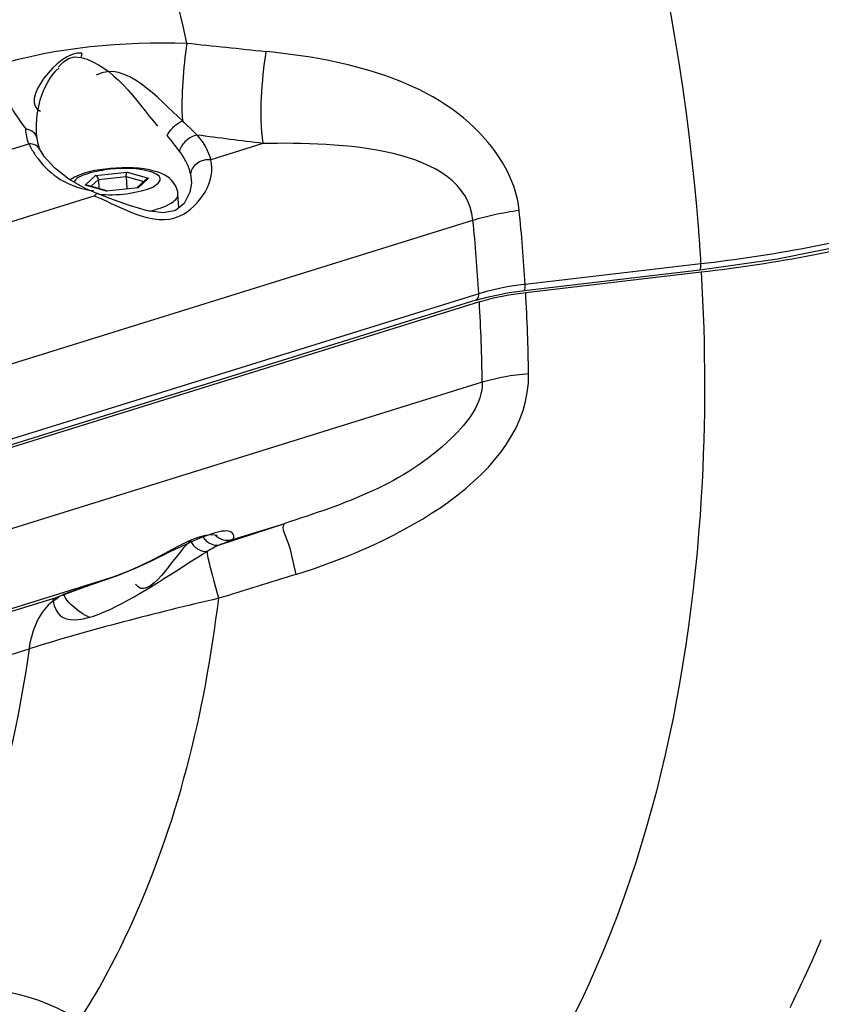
# Paper-space layout 'Sheet' of a CAD drawing. Header units: inches. Extents: x 0.2 to 10.8, y 0.2 to 8.3.
# Tile 299 of 545: x 5.274 to 5.466, y 6.465 to 6.7. Entities that reach past the tile are written whole.
import ezdxf

# ---------------------------------------------------------------- set-up
doc = ezdxf.new("R2010")
doc.units = ezdxf.units.IN
doc.header["$MEASUREMENT"] = 0
doc.layers.get('0').update_dxf_attribs({"lineweight": 5})
doc.layers.add('02___PRT_ALL_AXES', color=7, linetype='Continuous')

psp = doc.layouts.new('Sheet')

# ---------------------------------------------------------------- linework, layer by layer
at = {"color": 0, "linetype": 'ByBlock', "lineweight": -3}
for p, q in [((5.108270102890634, 6.618112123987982), (5.276159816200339, 6.670361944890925)), ((5.332130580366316, 6.670425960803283), (5.319642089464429, 6.666539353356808)), ((5.289669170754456, 6.660477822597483), (5.292149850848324, 6.662763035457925)), ((5.292149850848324, 6.662763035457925), (5.299714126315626, 6.663603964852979)), ((5.292801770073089, 6.661826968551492), (5.299461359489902, 6.662567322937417)), ((5.299461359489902, 6.662567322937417), (5.303642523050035, 6.661379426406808)), ((5.299461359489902, 6.662567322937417), (5.299631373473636, 6.659612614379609)), ((5.299714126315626, 6.663603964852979), (5.304797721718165, 6.662159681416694)), ((5.314831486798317, 6.663157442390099), (5.315048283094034, 6.661060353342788)), ((5.294752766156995, 6.659033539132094), (5.289669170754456, 6.660477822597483)), ((5.290062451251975, 6.660446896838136), (5.289669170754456, 6.660477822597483)), ((5.294845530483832, 6.659087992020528), (5.290062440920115, 6.660446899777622)), ((5.291011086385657, 6.660177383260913), (5.292801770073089, 6.661826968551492)), ((5.292801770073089, 6.661826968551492), (5.292928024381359, 6.659632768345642)), ((5.304199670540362, 6.661892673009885), (5.302011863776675, 6.659877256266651)), ((5.304797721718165, 6.662159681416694), (5.302317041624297, 6.659874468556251)), ((5.304199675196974, 6.661892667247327), (5.304797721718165, 6.662159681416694)), ((5.291940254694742, 6.657918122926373), (5.121415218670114, 6.604848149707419)), ((5.291940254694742, 6.657918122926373), (5.29222733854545, 6.657798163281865)), ((5.302317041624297, 6.659874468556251), (5.294752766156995, 6.659033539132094)), ((5.294843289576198, 6.659080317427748), (5.294752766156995, 6.659033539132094)), ((5.302137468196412, 6.659891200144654), (5.302317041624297, 6.659874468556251)), ((5.130497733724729, 6.573718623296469), (5.382325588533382, 6.652091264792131)), ((5.436777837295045, 6.64165053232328), (5.394821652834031, 6.636761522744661)), ((5.394630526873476, 6.635318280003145), (5.436586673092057, 6.640207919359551)), ((5.39493615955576, 6.634841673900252), (5.436892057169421, 6.63973138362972)), ((5.394455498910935, 6.636715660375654), (5.392061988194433, 6.636390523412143)), ((5.394821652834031, 6.636761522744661), (5.394455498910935, 6.636715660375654)), ((5.383747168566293, 6.634534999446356), (5.13191931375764, 6.556162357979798)), ((5.390947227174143, 6.634270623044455), (5.39493615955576, 6.634841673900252)), ((5.383025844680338, 6.632987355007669), (5.131197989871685, 6.554614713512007)), ((5.383861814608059, 6.632613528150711), (5.132033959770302, 6.554240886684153)), ((5.384553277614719, 6.613375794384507), (5.132725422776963, 6.535003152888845)), ((5.322026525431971, 6.574599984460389), (5.337352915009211, 6.579665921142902)), ((5.324864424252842, 6.575779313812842), (5.33735291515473, 6.579665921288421)), ((5.126637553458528, 6.514088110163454), (5.297162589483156, 6.567158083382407)), ((5.297162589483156, 6.567158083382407), (5.296008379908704, 6.566762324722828)), ((5.2824052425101, 6.561821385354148), (5.114515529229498, 6.509571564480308)), ((5.282906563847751, 6.561669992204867), (5.281968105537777, 6.561084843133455)), ((5.2824052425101, 6.561821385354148), (5.282711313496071, 6.56193588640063)), ((5.044074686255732, 6.477431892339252), (5.276220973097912, 6.549679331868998))]:
    psp.add_line(p, q, dxfattribs=at)
for points in [[(5.283259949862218, 6.688728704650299), (5.284377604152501, 6.689879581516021), (5.285654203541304, 6.690710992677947), (5.287088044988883, 6.69110386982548), (5.288630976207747, 6.691000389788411)], [(5.278893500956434, 6.668928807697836), (5.278764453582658, 6.669208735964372), (5.278374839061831, 6.670362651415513), (5.278141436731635, 6.67165352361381)], [(5.292513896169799, 6.65845998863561), (5.289798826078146, 6.659630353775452), (5.285735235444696, 6.661930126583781), (5.282312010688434, 6.66459285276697), (5.27985339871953, 6.667336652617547), (5.278898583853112, 6.668918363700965)], [(5.292801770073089, 6.661826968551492), (5.292751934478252, 6.662092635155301), (5.292644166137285, 6.662336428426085), (5.292496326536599, 6.662537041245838), (5.292326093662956, 6.66268141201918), (5.292149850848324, 6.662763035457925)], [(5.299461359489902, 6.662567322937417), (5.299463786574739, 6.662838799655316), (5.299497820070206, 6.663098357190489), (5.299556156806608, 6.663321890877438), (5.299630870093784, 6.663493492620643), (5.299714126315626, 6.663603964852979)], [(5.315049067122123, 6.660969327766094), (5.314697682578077, 6.658801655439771), (5.31328545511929, 6.656081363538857), (5.311244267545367, 6.654453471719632), (5.308390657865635, 6.653885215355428), (5.304575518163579, 6.654360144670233), (5.300242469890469, 6.655602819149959), (5.295509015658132, 6.657312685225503), (5.292514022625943, 6.658459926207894)], [(5.436586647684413, 6.640207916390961), (5.455158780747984, 6.642852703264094), (5.474066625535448, 6.646659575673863), (5.489642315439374, 6.650886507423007)], [(5.436586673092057, 6.640207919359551), (5.43666240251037, 6.640265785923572), (5.4367769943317, 6.640765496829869), (5.436777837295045, 6.64165053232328)], [(5.394630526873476, 6.635318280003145), (5.394706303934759, 6.635376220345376), (5.394820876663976, 6.635876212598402), (5.394821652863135, 6.636761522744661)], [(5.383026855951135, 6.632987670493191), (5.386023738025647, 6.63381249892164), (5.391023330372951, 6.634816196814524), (5.39463042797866, 6.63531826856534)], [(5.383026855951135, 6.632987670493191), (5.383187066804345, 6.633058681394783), (5.383628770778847, 6.633625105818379), (5.383747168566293, 6.634534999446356)], [(5.392061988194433, 6.636390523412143), (5.390574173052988, 6.63614666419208), (5.388980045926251, 6.635848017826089), (5.387303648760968, 6.635487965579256), (5.385552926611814, 6.635054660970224), (5.383747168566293, 6.634534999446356)], [(5.383861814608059, 6.632613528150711), (5.387220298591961, 6.633520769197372), (5.390947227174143, 6.634270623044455)], [(5.306207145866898, 6.571225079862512), (5.311890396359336, 6.574242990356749), (5.314453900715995, 6.575477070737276), (5.316691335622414, 6.576354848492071), (5.318482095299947, 6.576826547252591), (5.319759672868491, 6.57697698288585), (5.320597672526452, 6.576952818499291), (5.321099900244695, 6.576868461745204), (5.321203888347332, 6.576840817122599)], [(5.297197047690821, 6.567168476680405), (5.2999272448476, 6.568211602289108), (5.303134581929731, 6.569667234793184), (5.306207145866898, 6.571225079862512)], [(5.282742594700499, 6.561949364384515), (5.283679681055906, 6.562330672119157), (5.286133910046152, 6.563262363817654), (5.289596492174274, 6.564517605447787), (5.293956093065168, 6.566051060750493), (5.297197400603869, 6.567168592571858)]]:
    psp.add_lwpolyline(points, dxfattribs=at)
for centre, radius, start, end in [((5.990076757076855, 13.03775760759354), 6.379275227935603, 263.9157146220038, 264.0862908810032), ((4.926916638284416, 6.607815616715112), 0.4687994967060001, 3.53996498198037, 5.716141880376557), ((4.920322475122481, 6.605845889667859), 0.4643118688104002, 3.542473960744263, 5.716126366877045), ((4.948224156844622, 6.609060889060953), 0.4474553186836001, 0.8139904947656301, 3.303008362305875), ((4.941435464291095, 6.607080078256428), 0.4431625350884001, 0.8139904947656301, 3.303008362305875), ((5.22798258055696, 6.579498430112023), 0.2575071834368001, 333.3449392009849, 337.3302949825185)]:
    psp.add_arc(centre, radius, start, end, dxfattribs=at)
for points in [[(5.490363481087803, 6.652432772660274), (5.485560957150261, 6.730743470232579), (5.463091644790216, 6.809539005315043), (5.426644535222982, 6.879017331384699)], [(5.39060946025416, 6.827922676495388), (5.415542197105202, 6.771872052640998), (5.431463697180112, 6.710788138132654), (5.436222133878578, 6.649627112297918)], [(5.313928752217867, 6.694416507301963), (5.30456379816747, 6.737343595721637), (5.289000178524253, 6.779417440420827), (5.267746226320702, 6.817871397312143)], [(5.268203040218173, 6.68902465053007), (5.282857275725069, 6.693585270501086), (5.298586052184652, 6.694800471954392), (5.313928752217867, 6.694416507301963)], [(5.313928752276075, 6.694416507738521), (5.313072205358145, 6.68828042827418), (5.312526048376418, 6.68204589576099), (5.312870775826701, 6.675859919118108)], [(5.288823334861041, 6.692045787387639), (5.283195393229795, 6.692692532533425), (5.273651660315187, 6.680038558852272), (5.279001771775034, 6.678176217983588)], [(5.288630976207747, 6.691000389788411), (5.296579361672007, 6.688953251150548), (5.301692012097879, 6.680849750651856), (5.306951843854, 6.674548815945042)], [(5.332816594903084, 6.692431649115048), (5.331805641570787, 6.685162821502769), (5.33104409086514, 6.677683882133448), (5.332130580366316, 6.670425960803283)], [(5.268203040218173, 6.68902465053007), (5.269477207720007, 6.683583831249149), (5.271914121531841, 6.678226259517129), (5.275475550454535, 6.673920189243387)], [(5.278138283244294, 6.671681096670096), (5.277474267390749, 6.677538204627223), (5.27907658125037, 6.684604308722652), (5.283460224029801, 6.688545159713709)], [(5.312870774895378, 6.675859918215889), (5.307160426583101, 6.681118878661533), (5.299117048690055, 6.690485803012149), (5.292298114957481, 6.686775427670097)], [(5.382326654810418, 6.652091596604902), (5.380554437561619, 6.669816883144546), (5.349940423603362, 6.670753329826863), (5.332129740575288, 6.670427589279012)], [(5.487411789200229, 6.651538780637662), (5.470916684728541, 6.646676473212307), (5.45385898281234, 6.643641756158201), (5.436777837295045, 6.64165053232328)], [(5.436892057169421, 6.63973138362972), (5.454768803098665, 6.641814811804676), (5.472635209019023, 6.645024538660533), (5.489837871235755, 6.650314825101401)], [(5.340007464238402, 6.567460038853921), (5.363393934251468, 6.574701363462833), (5.395977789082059, 6.59093809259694), (5.395634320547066, 6.615417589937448)], [(5.319529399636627, 6.577032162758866), (5.31183556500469, 6.574344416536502), (5.304870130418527, 6.569806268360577), (5.297162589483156, 6.567158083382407)], [(5.314812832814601, 6.575473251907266), (5.310625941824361, 6.571793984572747), (5.304844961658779, 6.560580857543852), (5.301656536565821, 6.565152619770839)], [(5.281968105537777, 6.561084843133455), (5.284034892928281, 6.54835321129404), (5.307689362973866, 6.566408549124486), (5.318790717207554, 6.572975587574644)], [(5.340007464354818, 6.567460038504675), (5.333859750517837, 6.565556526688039), (5.327711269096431, 6.563655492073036), (5.321561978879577, 6.561757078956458)], [(5.321561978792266, 6.561757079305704), (5.306334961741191, 6.558183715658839), (5.29115514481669, 6.554327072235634), (5.276220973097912, 6.549679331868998)], [(5.276220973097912, 6.549679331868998), (5.272236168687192, 6.521048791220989), (5.264080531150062, 6.492243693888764), (5.249915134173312, 6.467045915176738)], [(5.249915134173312, 6.467045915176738), (5.261784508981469, 6.470764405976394), (5.276152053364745, 6.468108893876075), (5.286855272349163, 6.461772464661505)]]:
    psp.add_open_spline(points, degree=3, dxfattribs=at)
for points, knots in [([(5.288823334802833, 6.692045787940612), (5.288801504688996, 6.691869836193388), (5.288748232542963, 6.691519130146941), (5.288676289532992, 6.69117177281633), (5.288635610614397, 6.690999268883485)], [0, 0, 0, 0, 0.5000922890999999, 1, 1, 1, 1]), ([(5.393385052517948, 6.654508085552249), (5.392757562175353, 6.660784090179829), (5.379606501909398, 6.684468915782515), (5.351513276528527, 6.690495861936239), (5.332816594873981, 6.692431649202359)], [0, 0, 0, 0, 0.2512474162, 1, 1, 1, 1]), ([(5.309238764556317, 6.672346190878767), (5.309623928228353, 6.673106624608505), (5.3107171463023, 6.674452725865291), (5.312098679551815, 6.675501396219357), (5.312870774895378, 6.675859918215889)], [0, 0, 0, 0, 0.5003344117, 1, 1, 1, 1]), ([(5.312870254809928, 6.67585962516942), (5.313502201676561, 6.675283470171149), (5.314697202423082, 6.674162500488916), (5.315854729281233, 6.673002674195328), (5.316396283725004, 6.672437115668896)], [0, 0, 0, 0, 0.5220169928, 1, 1, 1, 1]), ([(5.27814143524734, 6.671653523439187), (5.278077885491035, 6.67220303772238), (5.277345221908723, 6.673351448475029), (5.276137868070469, 6.673797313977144), (5.275475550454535, 6.673920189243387)], [0, 0, 0, 0, 0.4509117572, 1, 1, 1, 1]), ([(5.27616050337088, 6.670361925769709), (5.275938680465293, 6.670910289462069), (5.27560545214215, 6.672085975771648), (5.275490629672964, 6.673299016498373), (5.275476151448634, 6.673920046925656)], [0, 0, 0, 0, 0.487767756, 1, 1, 1, 1]), ([(5.312172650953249, 6.668631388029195), (5.311719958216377, 6.669236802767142), (5.310757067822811, 6.670487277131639), (5.30976371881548, 6.671713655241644), (5.309238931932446, 6.672346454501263)], [0, 0, 0, 0, 0.4790422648, 1, 1, 1, 1]), ([(5.31639696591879, 6.672437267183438), (5.315421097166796, 6.672269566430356), (5.313620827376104, 6.671262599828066), (5.31241471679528, 6.669572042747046), (5.312172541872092, 6.668631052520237)], [0, 0, 0, 0, 0.5047199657, 1, 1, 1, 1]), ([(5.332130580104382, 6.670425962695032), (5.329508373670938, 6.670756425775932), (5.324263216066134, 6.671422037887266), (5.319019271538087, 6.672097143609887), (5.316396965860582, 6.672437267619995)], [0, 0, 0, 0, 0.4998748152, 1, 1, 1, 1]), ([(5.316397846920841, 6.672437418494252), (5.317178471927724, 6.671524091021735), (5.31850644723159, 6.669678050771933), (5.319392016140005, 6.66756651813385), (5.319643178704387, 6.666539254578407)], [0, 0, 0, 0, 0.5318621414, 1, 1, 1, 1]), ([(5.278887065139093, 6.668925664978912), (5.278664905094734, 6.669381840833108), (5.277819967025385, 6.670172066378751), (5.276721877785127, 6.670366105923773), (5.276159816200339, 6.670361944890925)], [0, 0, 0, 0, 0.4744359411, 1, 1, 1, 1]), ([(5.276159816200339, 6.670361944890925), (5.276348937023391, 6.669981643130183), (5.276760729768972, 6.669208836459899), (5.27721587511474, 6.668460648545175), (5.277461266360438, 6.668082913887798)], [0, 0, 0, 0, 0.4853092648, 1, 1, 1, 1]), ([(5.277461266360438, 6.668082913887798), (5.277608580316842, 6.667856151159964), (5.277915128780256, 6.667402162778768), (5.278238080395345, 6.666959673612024), (5.278405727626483, 6.666738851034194)], [0, 0, 0, 0, 0.4937562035, 1, 1, 1, 1]), ([(5.314831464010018, 6.663157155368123), (5.314626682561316, 6.664097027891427), (5.313910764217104, 6.666031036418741), (5.312817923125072, 6.667767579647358), (5.312172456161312, 6.668630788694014)], [0, 0, 0, 0, 0.4715836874, 1, 1, 1, 1]), ([(5.278405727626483, 6.666738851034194), (5.279853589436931, 6.664831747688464), (5.283714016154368, 6.661153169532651), (5.288870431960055, 6.659464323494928), (5.291662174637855, 6.659185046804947)], [0, 0, 0, 0, 0.4604589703, 1, 1, 1, 1]), ([(5.29222733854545, 6.657798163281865), (5.298546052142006, 6.655133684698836), (5.311391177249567, 6.646631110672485), (5.321157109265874, 6.66166403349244), (5.319642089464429, 6.666539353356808)], [0, 0, 0, 0, 0.5732363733, 1, 1, 1, 1]), ([(5.319642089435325, 6.666539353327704), (5.318523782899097, 6.66664062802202), (5.316298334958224, 6.666122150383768), (5.314893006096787, 6.664141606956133), (5.314831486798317, 6.663157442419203)], [0, 0, 0, 0, 0.5324323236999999, 1, 1, 1, 1]), ([(5.306355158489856, 6.663780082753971), (5.302922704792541, 6.664755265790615), (5.295933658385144, 6.664776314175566), (5.288839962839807, 6.663560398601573), (5.286027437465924, 6.661765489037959)], [0, 0, 0, 0, 0.5167875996, 1, 1, 1, 1]), ([(5.305042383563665, 6.663749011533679), (5.301593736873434, 6.664728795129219), (5.296019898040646, 6.664577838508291), (5.290137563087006, 6.663321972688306), (5.287388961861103, 6.662111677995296), (5.286958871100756, 6.661223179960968)], [0, 0, 0, 0, 0.5732544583, 0.8421614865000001, 1, 1, 1, 1]), ([(5.29362337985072, 6.658255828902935), (5.29586926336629, 6.658128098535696), (5.299150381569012, 6.658241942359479), (5.303277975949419, 6.659128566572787), (5.305754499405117, 6.659772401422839), (5.308812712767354, 6.662270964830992), (5.306028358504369, 6.663468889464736), (5.305042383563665, 6.663749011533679)], [0, 0, 0, 0, 0.3715488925, 0.5426253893, 0.6815503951, 0.8307029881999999, 1, 1, 1, 1]), ([(5.31182927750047, 6.65832930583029), (5.311748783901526, 6.659728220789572), (5.310216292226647, 6.66240185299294), (5.307612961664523, 6.66342273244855), (5.306355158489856, 6.663780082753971)], [0, 0, 0, 0, 0.5172857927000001, 1, 1, 1, 1]), ([(5.291940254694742, 6.657918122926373), (5.292038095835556, 6.658067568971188), (5.292168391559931, 6.658263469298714), (5.292428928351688, 6.658490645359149), (5.29251320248, 6.65845817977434)], [0, 0, 0, 0, 0.6641910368, 1, 1, 1, 1]), ([(5.292866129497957, 6.658309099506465), (5.292991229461, 6.658298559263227), (5.293243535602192, 6.658279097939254), (5.293496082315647, 6.658263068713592), (5.29362337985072, 6.658255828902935)], [0, 0, 0, 0, 0.4961270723, 1, 1, 1, 1]), ([(5.305034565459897, 6.654295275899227), (5.306775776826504, 6.654705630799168), (5.309214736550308, 6.65530395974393), (5.311882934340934, 6.657394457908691), (5.311829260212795, 6.658329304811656)], [0, 0, 0, 0, 0.6564096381, 1, 1, 1, 1]), ([(5.382325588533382, 6.652091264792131), (5.384028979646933, 6.652621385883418), (5.387693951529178, 6.653553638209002), (5.391414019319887, 6.654218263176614), (5.393385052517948, 6.654508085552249)], [0, 0, 0, 0, 0.4724258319, 1, 1, 1, 1]), ([(5.436222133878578, 6.649627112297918), (5.436325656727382, 6.648296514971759), (5.436521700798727, 6.645638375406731), (5.436696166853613, 6.64297873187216), (5.436777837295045, 6.64165053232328)], [0, 0, 0, 0, 0.5007335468, 1, 1, 1, 1]), ([(5.436892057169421, 6.63973138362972), (5.437919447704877, 6.621876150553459), (5.438112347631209, 6.557237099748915), (5.423401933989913, 6.490900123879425), (5.400081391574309, 6.450168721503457)], [0, 0, 0, 0, 0.2759152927, 1, 1, 1, 1]), ([(5.384553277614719, 6.613375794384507), (5.384634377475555, 6.608308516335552), (5.370680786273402, 6.590571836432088), (5.351554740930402, 6.584266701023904), (5.33735291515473, 6.579665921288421)], [0, 0, 0, 0, 0.2534420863, 1, 1, 1, 1]), ([(5.395634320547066, 6.615417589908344), (5.393658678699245, 6.615246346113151), (5.389923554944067, 6.614761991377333), (5.38625096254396, 6.613904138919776), (5.384553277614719, 6.613375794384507)], [0, 0, 0, 0, 0.5272596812, 1, 1, 1, 1]), ([(5.324864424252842, 6.575779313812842), (5.325253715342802, 6.575973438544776), (5.325187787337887, 6.578062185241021), (5.32324051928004, 6.577886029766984), (5.322318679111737, 6.577766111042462)], [0, 0, 0, 0, 0.3187770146, 1, 1, 1, 1]), ([(5.337352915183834, 6.579665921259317), (5.336436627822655, 6.578913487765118), (5.339061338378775, 6.573769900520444), (5.339172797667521, 6.57032906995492), (5.340007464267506, 6.56746003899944)], [0, 0, 0, 0, 0.2840794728, 1, 1, 1, 1]), ([(5.314813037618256, 6.575472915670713), (5.314872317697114, 6.575522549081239), (5.314990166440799, 6.575620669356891), (5.315108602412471, 6.575718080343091), (5.315167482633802, 6.575766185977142)], [0, 0, 0, 0, 0.5041796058, 1, 1, 1, 1]), ([(5.317749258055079, 6.576615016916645), (5.317921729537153, 6.576293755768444), (5.318350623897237, 6.575686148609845), (5.318919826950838, 6.575204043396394), (5.319234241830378, 6.575007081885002)], [0, 0, 0, 0, 0.4956618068, 1, 1, 1, 1]), ([(5.322318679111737, 6.577766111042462), (5.321886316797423, 6.577709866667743), (5.320943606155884, 6.577499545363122), (5.320026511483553, 6.577205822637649), (5.319529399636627, 6.577032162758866)], [0, 0, 0, 0, 0.4529561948, 1, 1, 1, 1]), ([(5.324864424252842, 6.575779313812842), (5.324186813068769, 6.575556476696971), (5.322608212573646, 6.575482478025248), (5.321231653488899, 6.576295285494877), (5.320700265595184, 6.576868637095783)], [0, 0, 0, 0, 0.4771175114, 1, 1, 1, 1]), ([(5.324865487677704, 6.575779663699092), (5.324552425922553, 6.575602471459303), (5.323599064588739, 6.575215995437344), (5.32264891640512, 6.574836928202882), (5.322027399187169, 6.574600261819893)], [0, 0, 0, 0, 0.3510298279, 1, 1, 1, 1]), ([(5.314812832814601, 6.575473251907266), (5.315223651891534, 6.574691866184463), (5.316328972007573, 6.573391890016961), (5.318045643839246, 6.572860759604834), (5.31879074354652, 6.57297557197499)], [0, 0, 0, 0, 0.5393801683, 1, 1, 1, 1]), ([(5.322025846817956, 6.574599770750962), (5.321505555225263, 6.574405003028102), (5.320406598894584, 6.573896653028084), (5.319352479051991, 6.573306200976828), (5.318790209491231, 6.57297550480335)], [0, 0, 0, 0, 0.4599468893, 1, 1, 1, 1]), ([(5.319234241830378, 6.575007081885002), (5.319667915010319, 6.574735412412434), (5.32060130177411, 6.574380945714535), (5.321596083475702, 6.574463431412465), (5.322026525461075, 6.574599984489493)], [0, 0, 0, 0, 0.531223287, 1, 1, 1, 1]), ([(5.31879074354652, 6.57297557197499), (5.318878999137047, 6.571590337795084), (5.319879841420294, 6.567833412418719), (5.320865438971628, 6.564122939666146), (5.321561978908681, 6.561757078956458)], [0, 0, 0, 0, 0.3601276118, 1, 1, 1, 1]), ([(5.296008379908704, 6.566762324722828), (5.295562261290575, 6.566609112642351), (5.294671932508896, 6.566302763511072), (5.29378200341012, 6.565995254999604), (5.293338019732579, 6.565841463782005)], [0, 0, 0, 0, 0.5009714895, 1, 1, 1, 1]), ([(5.28884290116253, 6.564267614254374), (5.288335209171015, 6.564087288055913), (5.287399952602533, 6.563752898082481), (5.28646688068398, 6.563412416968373), (5.286040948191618, 6.563253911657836)], [0, 0, 0, 0, 0.5424353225, 1, 1, 1, 1]), ([(5.290000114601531, 6.564676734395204), (5.289803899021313, 6.56460765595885), (5.289418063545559, 6.564471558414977), (5.2890324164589, 6.564334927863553), (5.28884290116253, 6.564267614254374)], [0, 0, 0, 0, 0.5084389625, 1, 1, 1, 1]), ([(5.293338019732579, 6.565841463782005), (5.292767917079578, 6.565643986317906), (5.291654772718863, 6.565257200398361), (5.290542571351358, 6.564867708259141), (5.290000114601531, 6.564676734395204)], [0, 0, 0, 0, 0.5119839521, 1, 1, 1, 1]), ([(5.281968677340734, 6.561085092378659), (5.281941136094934, 6.561225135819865), (5.281976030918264, 6.561565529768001), (5.282256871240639, 6.561753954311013), (5.282405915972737, 6.561821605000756)], [0, 0, 0, 0, 0.465807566, 1, 1, 1, 1]), ([(5.283412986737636, 6.56218049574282), (5.28333629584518, 6.562087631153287), (5.283174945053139, 6.561909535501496), (5.282998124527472, 6.561746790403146), (5.282906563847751, 6.561669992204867)], [0, 0, 0, 0, 0.5019454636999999, 1, 1, 1, 1]), ([(5.28423692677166, 6.562522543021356), (5.284224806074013, 6.562514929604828), (5.284209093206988, 6.562508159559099), (5.284194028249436, 6.562484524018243), (5.28419777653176, 6.562480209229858)], [0, 0, 0, 0, 0.7146375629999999, 1, 1, 1, 1]), ([(5.28419777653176, 6.562480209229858), (5.284205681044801, 6.562471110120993), (5.284253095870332, 6.562475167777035), (5.284288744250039, 6.562477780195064), (5.284316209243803, 6.56248198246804)], [0, 0, 0, 0, 0.3025533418, 1, 1, 1, 1]), ([(5.284573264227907, 6.562682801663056), (5.284503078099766, 6.562652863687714), (5.284389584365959, 6.562602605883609), (5.284277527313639, 6.562548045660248), (5.28423692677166, 6.562522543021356)], [0, 0, 0, 0, 0.6141197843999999, 1, 1, 1, 1]), ([(5.284316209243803, 6.56248198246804), (5.284331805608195, 6.562484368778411), (5.284365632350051, 6.562490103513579), (5.284399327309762, 6.562496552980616), (5.284417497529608, 6.562500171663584)], [0, 0, 0, 0, 0.4599300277, 1, 1, 1, 1]), ([(5.290833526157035, 6.557110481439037), (5.289315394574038, 6.55780151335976), (5.286927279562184, 6.559393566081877), (5.284868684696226, 6.561657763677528), (5.284537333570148, 6.56282374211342)], [0, 0, 0, 0, 0.5791382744, 1, 1, 1, 1]), ([(5.285379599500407, 6.563004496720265), (5.28522778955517, 6.562946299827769), (5.284958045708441, 6.562841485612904), (5.284689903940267, 6.562732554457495), (5.284573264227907, 6.562682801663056)], [0, 0, 0, 0, 0.5618112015, 1, 1, 1, 1]), ([(5.286040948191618, 6.563253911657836), (5.285925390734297, 6.563210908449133), (5.285704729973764, 6.563128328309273), (5.285484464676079, 6.563044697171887), (5.285379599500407, 6.563004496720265)], [0, 0, 0, 0, 0.5233292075, 1, 1, 1, 1]), ([(5.288287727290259, 6.460876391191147), (5.292686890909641, 6.467793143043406), (5.309637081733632, 6.499183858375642), (5.318312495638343, 6.534566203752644), (5.321561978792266, 6.561757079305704)], [0, 0, 0, 0, 0.2303778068, 1, 1, 1, 1]), ([(5.281968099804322, 6.561084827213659), (5.28036917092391, 6.559880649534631), (5.277666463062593, 6.556256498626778), (5.276543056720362, 6.551993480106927), (5.276220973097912, 6.549679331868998)], [0, 0, 0, 0, 0.4614116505, 1, 1, 1, 1])]:
    psp.add_open_spline(points, degree=3, knots=knots, dxfattribs=at)
at = {"layer": '02___PRT_ALL_AXES', "color": 0, "linetype": 'ByBlock', "lineweight": -3}
psp.add_line((5.312016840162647, 6.655069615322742), (5.31182927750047, 6.65832930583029), dxfattribs=at)

doc.saveas('drawing.dxf')
